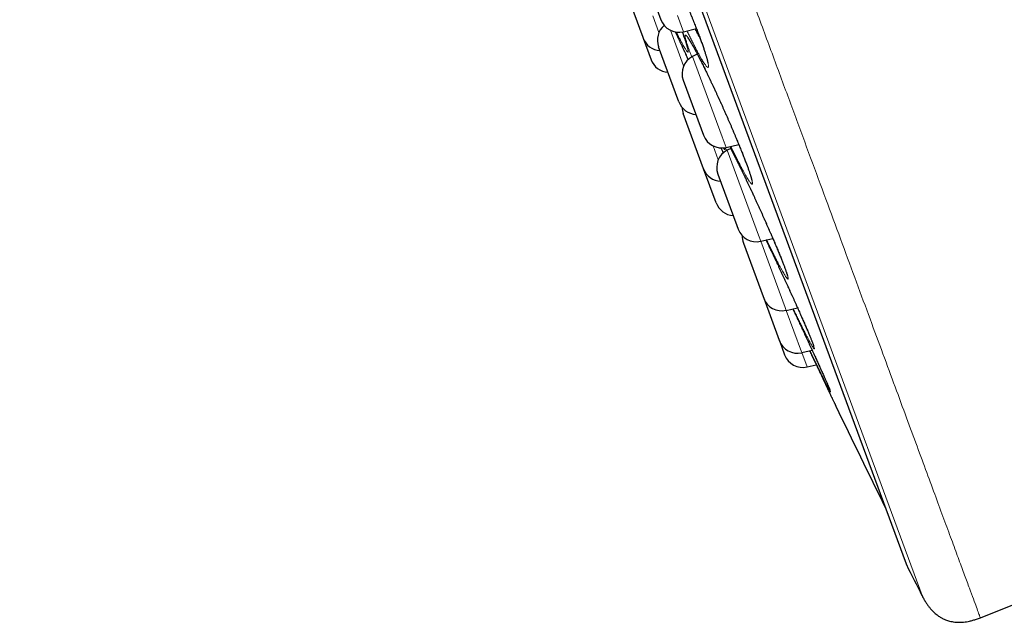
# Model space of a CAD drawing. Header units: millimetres. Extents: x 8 to 541, y 12 to 744.
# Tile 594 of 656: x 58 to 83, y 671 to 687. Entities that reach past the tile are written whole.
import ezdxf

# ---------------------------------------------------------------- set-up
doc = ezdxf.new("R2010")
doc.units = ezdxf.units.MM

msp = doc.modelspace()

# ---------------------------------------------------------------- linework, layer by layer
at = {"color": 252, "linetype": 'Continuous', "lineweight": 0}
for p, q in [((81.323, 671.742), (57.878, 735.298)), ((58.094, 734.419), (80.917, 672.551)), ((74.33, 686.814), (74.489, 686.383)), ((74.966, 686.823), (75.122, 686.401)), ((75.13, 685.513), (74.789, 686.438)), ((75.359, 685.758), (76.129, 683.67)), ((76.129, 683.67), (76.231, 683.394)), ((76.029, 683.074), (75.898, 683.431)), ((76.259, 683.319), (77.072, 681.113)), ((77.072, 681.113), (77.131, 680.955)), ((77.131, 680.955), (77.767, 679.229)), ((77.767, 679.229), (77.794, 679.158)), ((77.794, 679.158), (78.193, 678.076)), ((78.193, 678.076), (78.2, 678.058)), ((78.2, 678.058), (78.336, 677.687))]:
    msp.add_line(p, q, dxfattribs=at)
at = {"color": 7, "linetype": 'Continuous', "lineweight": 30}
for p, q in [((58.101, 734.398), (80.908, 672.571)), ((73.546, 687.669), (74.066, 686.261)), ((74.444, 686.97), (74.538, 686.714)), ((74.622, 686.57), (74.624, 686.563)), ((75.122, 686.401), (75.462, 686.481)), ((74.066, 686.261), (74.075, 686.236)), ((74.075, 686.236), (74.283, 685.674)), ((75.007, 684.577), (74.478, 686.01)), ((75.484, 685.822), (75.359, 685.758)), ((75.119, 685.14), (75.586, 683.875)), ((75.648, 682.838), (75.12, 684.271)), ((75.586, 683.875), (75.648, 683.708)), ((76.231, 683.394), (76.562, 683.472)), ((76.352, 683.367), (76.259, 683.319)), ((75.976, 681.949), (75.648, 682.838)), ((76.019, 682.702), (76.512, 681.365)), ((76.512, 681.365), (76.547, 681.269)), ((76.682, 680.905), (77.194, 679.515)), ((77.131, 680.955), (77.446, 681.029)), ((77.194, 679.515), (77.21, 679.472)), ((77.21, 679.472), (77.612, 678.382)), ((77.794, 679.158), (78.087, 679.227)), ((77.612, 678.382), (77.616, 678.371)), ((77.616, 678.371), (77.753, 678.001)), ((78.2, 678.058), (78.468, 678.121)), ((78.336, 677.687), (78.577, 677.744)), ((79.084, 676.67), (79.084, 676.67))]:
    msp.add_line(p, q, dxfattribs=at)
for centre, radius, start, end in [((75.007, 686.887), 0.5, 200.2488, 283.2488), ((74.947, 686.183), 0.5, 130.173, 200.2488), ((74.544, 686.41), 0.5, 200.2488, 266.6706), ((74.752, 685.847), 0.5, 200.2488, 266.6706), ((75.588, 685.313), 0.5, 117.2488, 200.2488), ((75.476, 684.75), 0.5, 200.2488, 266.6706), ((75.589, 684.444), 0.5, 181.1991, 200.2488), ((76.117, 683.881), 0.5, 200.2488, 283.2488), ((76.488, 682.875), 0.5, 117.2488, 200.2488), ((76.118, 683.011), 0.5, 200.2488, 266.6706), ((76.445, 682.122), 0.5, 200.2488, 266.6706), ((77.016, 681.442), 0.5, 200.2488, 283.2488), ((77.151, 681.078), 0.5, 177.4151, 200.2488), ((77.679, 679.645), 0.5, 200.2488, 283.2488), ((78.085, 678.544), 0.5, 200.2488, 283.2488), ((78.222, 678.174), 0.5, 200.2488, 283.2488), ((349.419, 806.744), 300, 205.69519, 206.25538), ((81.096, 672.64), 0.2, 200.2488, 206.5587), ((349.26, 806.685), 300, 206.55872, 206.73152), ((-53.491, 1013.463), 368.446, 291.71643, 292.00655)]:
    msp.add_arc(centre, radius, start, end, dxfattribs=at)
at = {"color": 252, "linetype": 'Continuous', "lineweight": 0}
for points, knots in [([(58.657, 736.719), (58.659, 736.713), (58.663, 736.701), (58.7, 736.602), (58.758, 736.445), (58.84, 736.224), (58.943, 735.942), (59.069, 735.601), (59.216, 735.203), (59.384, 734.747), (59.575, 734.231), (59.788, 733.653), (60.023, 733.015), (60.28, 732.32), (60.556, 731.571), (60.851, 730.772), (61.162, 729.928), (61.489, 729.041), (61.834, 728.106), (62.198, 727.121), (62.58, 726.085), (62.98, 725.001), (63.395, 723.875), (63.824, 722.711), (64.264, 721.518), (64.714, 720.299), (65.172, 719.057), (65.641, 717.786), (66.122, 716.482), (66.615, 715.146), (67.119, 713.78), (67.63, 712.396), (68.146, 710.995), (68.665, 709.589), (69.185, 708.18), (69.704, 706.772), (70.225, 705.359), (70.751, 703.935), (71.28, 702.502), (71.81, 701.063), (72.339, 699.63), (72.865, 698.205), (73.383, 696.799), (73.893, 695.416), (74.395, 694.057), (74.889, 692.716), (75.379, 691.388), (75.863, 690.076), (76.34, 688.784), (76.806, 687.52), (77.261, 686.288), (77.7, 685.098), (78.123, 683.95), (78.53, 682.847), (78.923, 681.782), (79.302, 680.753), (79.668, 679.762), (80.018, 678.812), (80.351, 677.911), (80.665, 677.06), (80.958, 676.265), (81.23, 675.528), (81.481, 674.848), (81.712, 674.223), (81.923, 673.649), (82.115, 673.13), (82.285, 672.667), (82.434, 672.265), (82.56, 671.924), (82.662, 671.646), (82.741, 671.432), (82.798, 671.278), (82.829, 671.192), (82.843, 671.157), (82.839, 671.167), (82.839, 671.167)], [0, 0, 0, 0, 0.014, 0.028, 0.042, 0.056, 0.07, 0.08375, 0.0975, 0.11125, 0.125, 0.139, 0.153, 0.167, 0.181, 0.195, 0.20875, 0.2225, 0.23625, 0.25, 0.264, 0.278, 0.292, 0.306, 0.32, 0.33375, 0.3475, 0.36125, 0.375, 0.389, 0.403, 0.417, 0.431, 0.445, 0.45875, 0.4725, 0.48625, 0.5, 0.514, 0.528, 0.542, 0.556, 0.57, 0.58375, 0.5975, 0.61125, 0.625, 0.639, 0.653, 0.667, 0.681, 0.695, 0.70875, 0.7225, 0.73625, 0.75, 0.764, 0.778, 0.792, 0.806, 0.82, 0.83375, 0.8475, 0.86125, 0.875, 0.889, 0.903, 0.917, 0.931, 0.945, 0.95875, 0.9725, 0.98625, 1, 1, 1, 1, 1]), ([(74.097, 689.161), (74.096, 689.164), (74.09, 689.186), (74.08, 689.225), (74.07, 689.271), (74.064, 689.308), (74.062, 689.337), (74.063, 689.358), (74.069, 689.369), (74.078, 689.372), (74.091, 689.365), (74.108, 689.35), (74.129, 689.327), (74.153, 689.294), (74.181, 689.253), (74.212, 689.203), (74.246, 689.146), (74.284, 689.081), (74.324, 689.008), (74.367, 688.928), (74.413, 688.84), (74.461, 688.747), (74.51, 688.647), (74.562, 688.542), (74.616, 688.432), (74.67, 688.317), (74.726, 688.199), (74.783, 688.077), (74.84, 687.951), (74.898, 687.823), (74.956, 687.693), (75.014, 687.562), (75.071, 687.43), (75.128, 687.299), (75.183, 687.168), (75.238, 687.038), (75.291, 686.911), (75.342, 686.785), (75.391, 686.662), (75.438, 686.543), (75.483, 686.428), (75.525, 686.317), (75.565, 686.211), (75.601, 686.111), (75.635, 686.017), (75.665, 685.93), (75.691, 685.849), (75.715, 685.774), (75.735, 685.707), (75.751, 685.647), (75.763, 685.596), (75.771, 685.554), (75.775, 685.521), (75.775, 685.496), (75.772, 685.481), (75.764, 685.474), (75.753, 685.476), (75.737, 685.488), (75.718, 685.508), (75.696, 685.536), (75.67, 685.573), (75.64, 685.619), (75.607, 685.673), (75.571, 685.735), (75.532, 685.805), (75.49, 685.881), (75.445, 685.965), (75.399, 686.056), (75.35, 686.153), (75.298, 686.256), (75.254, 686.346), (75.227, 686.403), (75.218, 686.423)], [0, 0, 0, 0, 0.002127, 0.016625, 0.031173, 0.045739, 0.060287, 0.074786, 0.089288, 0.103839, 0.118408, 0.13296, 0.147462, 0.161961, 0.176509, 0.191074, 0.205623, 0.220123, 0.234668, 0.249263, 0.263875, 0.278471, 0.293016, 0.307524, 0.322081, 0.336655, 0.351211, 0.365718, 0.380261, 0.394853, 0.409462, 0.424055, 0.438597, 0.453087, 0.467627, 0.482183, 0.496722, 0.511211, 0.525711, 0.540261, 0.554828, 0.569377, 0.583877, 0.598346, 0.612864, 0.627399, 0.641917, 0.656386, 0.671294, 0.686221, 0.701129, 0.71569, 0.730301, 0.744928, 0.759537, 0.774096, 0.788593, 0.80314, 0.817703, 0.832248, 0.846745, 0.861295, 0.875895, 0.890511, 0.905111, 0.919661, 0.934187, 0.948762, 0.963354, 0.97793, 0.992456, 1, 1, 1, 1]), ([(75.427, 686.472), (75.432, 686.463), (75.453, 686.422), (75.488, 686.352), (75.53, 686.272), (75.555, 686.225), (75.566, 686.205)], [0, 0, 0, 0, 0.0919749, 0.4235588, 0.7555265, 1, 1, 1, 1]), ([(74.913, 686.397), (74.916, 686.391), (74.935, 686.35), (74.973, 686.27), (75.027, 686.155), (75.082, 686.036), (75.138, 685.914), (75.192, 685.795), (75.228, 685.715), (75.245, 685.677)], [0, 0, 0, 0, 0.028416, 0.193815, 0.359403, 0.524798, 0.689632, 0.85483, 1, 1, 1, 1]), ([(75.092, 686.396), (75.097, 686.385), (75.112, 686.343), (75.136, 686.277), (75.163, 686.2), (75.186, 686.131), (75.206, 686.069), (75.222, 686.015), (75.234, 685.97), (75.243, 685.933), (75.248, 685.904), (75.249, 685.885), (75.246, 685.874), (75.239, 685.872), (75.229, 685.879), (75.214, 685.894), (75.196, 685.918), (75.175, 685.951), (75.149, 685.993), (75.121, 686.043), (75.089, 686.101), (75.054, 686.166), (75.016, 686.24), (74.978, 686.315), (74.951, 686.369), (74.939, 686.394)], [0, 0, 0, 0, 0.017248, 0.062113, 0.10713, 0.152199, 0.197214, 0.242077, 0.287049, 0.332175, 0.377354, 0.42248, 0.467452, 0.512307, 0.557314, 0.602373, 0.64738, 0.692235, 0.737195, 0.782309, 0.827475, 0.872589, 0.91755, 0.962508, 1, 1, 1, 1]), ([(75.339, 685.745), (75.334, 685.76), (75.316, 685.806), (75.29, 685.876), (75.262, 685.956), (75.237, 686.028), (75.216, 686.093), (75.199, 686.15), (75.185, 686.198), (75.176, 686.238), (75.17, 686.271), (75.168, 686.294), (75.17, 686.309), (75.177, 686.314), (75.187, 686.312), (75.201, 686.3), (75.219, 686.28), (75.24, 686.25), (75.265, 686.213), (75.294, 686.167), (75.326, 686.113), (75.362, 686.051), (75.4, 685.982), (75.442, 685.904), (75.486, 685.82), (75.533, 685.729), (75.582, 685.633), (75.633, 685.53), (75.686, 685.423), (75.741, 685.31), (75.797, 685.193), (75.854, 685.073), (75.913, 684.949), (75.971, 684.822), (76.031, 684.694), (76.09, 684.564), (76.149, 684.433), (76.207, 684.302), (76.265, 684.171), (76.321, 684.041), (76.377, 683.913), (76.431, 683.785), (76.484, 683.66), (76.536, 683.536), (76.584, 683.418), (76.63, 683.305), (76.672, 683.198), (76.712, 683.096), (76.749, 683), (76.782, 682.911), (76.812, 682.829), (76.838, 682.753), (76.861, 682.685), (76.88, 682.625), (76.896, 682.572), (76.907, 682.528), (76.914, 682.492), (76.918, 682.465), (76.918, 682.446), (76.913, 682.436), (76.905, 682.435), (76.892, 682.443), (76.876, 682.46), (76.856, 682.485), (76.833, 682.519), (76.805, 682.561), (76.775, 682.612), (76.74, 682.671), (76.703, 682.737), (76.663, 682.811), (76.62, 682.892), (76.574, 682.979), (76.526, 683.074), (76.476, 683.174), (76.423, 683.279), (76.383, 683.362), (76.359, 683.412), (76.353, 683.423)], [0, 0, 0, 0, 0.006456, 0.019995, 0.03355, 0.047089, 0.060581, 0.074047, 0.087559, 0.101086, 0.114598, 0.128064, 0.141568, 0.155118, 0.168684, 0.182234, 0.195738, 0.209219, 0.222745, 0.236286, 0.249812, 0.263291, 0.27683, 0.290416, 0.304017, 0.317602, 0.331141, 0.34466, 0.358224, 0.371804, 0.385368, 0.398887, 0.412431, 0.426022, 0.439628, 0.453219, 0.466763, 0.480294, 0.493871, 0.507464, 0.521041, 0.534571, 0.548491, 0.562427, 0.576346, 0.589894, 0.603489, 0.617098, 0.630691, 0.644237, 0.657721, 0.671251, 0.684796, 0.698325, 0.711808, 0.725324, 0.738885, 0.752463, 0.766025, 0.77954, 0.793022, 0.80655, 0.820093, 0.833621, 0.847103, 0.860622, 0.874187, 0.887767, 0.901332, 0.91485, 0.928373, 0.941942, 0.955526, 0.969095, 0.982617, 0.996149, 1, 1, 1, 1]), ([(76.102, 683.382), (76.114, 683.356), (76.133, 683.312), (76.153, 683.269), (76.161, 683.251)], [0, 0, 0, 0, 0.589743, 1, 1, 1, 1]), ([(76.194, 683.388), (76.195, 683.385), (76.198, 683.372), (76.201, 683.356), (76.202, 683.341), (76.199, 683.336), (76.191, 683.339), (76.18, 683.352), (76.169, 683.367), (76.161, 683.38), (76.159, 683.383)], [0, 0, 0, 0, 0.038403, 0.191579, 0.344577, 0.497051, 0.649068, 0.801601, 0.95431, 1, 1, 1, 1]), ([(76.242, 683.308), (76.235, 683.326), (76.224, 683.355), (76.213, 683.381), (76.209, 683.391)], [0, 0, 0, 0, 0.599073, 1, 1, 1, 1]), ([(76.327, 683.416), (76.333, 683.404), (76.353, 683.366), (76.39, 683.293), (76.438, 683.2), (76.488, 683.1), (76.54, 682.996), (76.594, 682.886), (76.65, 682.771), (76.707, 682.653), (76.765, 682.531), (76.824, 682.406), (76.884, 682.279), (76.944, 682.15), (77.004, 682.02), (77.064, 681.889), (77.123, 681.759), (77.182, 681.629), (77.24, 681.5), (77.296, 681.373), (77.351, 681.248), (77.405, 681.124), (77.457, 681.003), (77.506, 680.888), (77.553, 680.778), (77.596, 680.674), (77.636, 680.576), (77.674, 680.484), (77.707, 680.398), (77.738, 680.32), (77.764, 680.249), (77.787, 680.185), (77.807, 680.129), (77.822, 680.081), (77.834, 680.042), (77.841, 680.011), (77.844, 679.989), (77.844, 679.975), (77.839, 679.97), (77.83, 679.974), (77.818, 679.986), (77.801, 680.008), (77.781, 680.037), (77.757, 680.076), (77.729, 680.122), (77.698, 680.177), (77.663, 680.24), (77.625, 680.31), (77.584, 680.387), (77.54, 680.472), (77.494, 680.563), (77.445, 680.66), (77.394, 680.762), (77.34, 680.87), (77.303, 680.947), (77.283, 680.988), (77.282, 680.991)], [0, 0, 0, 0, 0.0085879, 0.0276622, 0.0467143, 0.0657014, 0.0846654, 0.103694, 0.1227441, 0.1417722, 0.1607358, 0.1797424, 0.198814, 0.2179079, 0.2369799, 0.2559868, 0.274981, 0.2940404, 0.3131221, 0.3321817, 0.351176, 0.3707239, 0.3902954, 0.4098428, 0.4288593, 0.4479415, 0.4670448, 0.4861245, 0.5051389, 0.5240648, 0.5430552, 0.562067, 0.5810566, 0.5999817, 0.6189445, 0.6379723, 0.6570224, 0.6760504, 0.6950132, 0.7139212, 0.7328934, 0.7518875, 0.7708597, 0.7897678, 0.8087255, 0.8277478, 0.8467922, 0.8658147, 0.8847724, 0.9037377, 0.9227677, 0.9418195, 0.9608494, 0.9798146, 0.9987992, 1, 1, 1, 1]), ([(77.267, 680.987), (77.284, 680.953), (77.319, 680.88), (77.375, 680.765), (77.433, 680.642), (77.493, 680.516), (77.553, 680.388), (77.614, 680.259), (77.675, 680.129), (77.736, 679.999), (77.796, 679.869), (77.855, 679.74), (77.913, 679.613), (77.97, 679.487), (78.026, 679.364), (78.081, 679.242), (78.134, 679.124), (78.184, 679.011), (78.231, 678.904), (78.275, 678.803), (78.315, 678.709), (78.353, 678.62), (78.387, 678.538), (78.418, 678.464), (78.445, 678.397), (78.469, 678.338), (78.488, 678.286), (78.504, 678.243), (78.516, 678.208), (78.523, 678.182), (78.527, 678.164), (78.526, 678.155), (78.522, 678.155), (78.513, 678.163), (78.5, 678.181), (78.483, 678.206), (78.463, 678.241), (78.439, 678.283), (78.411, 678.334), (78.379, 678.393), (78.344, 678.46), (78.306, 678.533), (78.264, 678.614), (78.22, 678.702), (78.173, 678.796), (78.124, 678.895), (78.072, 679.001), (78.022, 679.102), (77.989, 679.171), (77.974, 679.201)], [0, 0, 0, 0, 0.019002, 0.040401, 0.061728, 0.08311, 0.104565, 0.126045, 0.147501, 0.168883, 0.19026, 0.21171, 0.233185, 0.254635, 0.276012, 0.298019, 0.320054, 0.342061, 0.363466, 0.384944, 0.406447, 0.427923, 0.449325, 0.470627, 0.492002, 0.513401, 0.534774, 0.556075, 0.577411, 0.59882, 0.620254, 0.641663, 0.662999, 0.684264, 0.705601, 0.726963, 0.7483, 0.769565, 0.790881, 0.81227, 0.833684, 0.855074, 0.87639, 0.897715, 0.919113, 0.940535, 0.961933, 0.983258, 1, 1, 1, 1]), ([(78.243, 678.605), (78.25, 678.591), (78.277, 678.534), (78.322, 678.436), (78.38, 678.312), (78.436, 678.19), (78.491, 678.071), (78.545, 677.954), (78.595, 677.844), (78.643, 677.74), (78.687, 677.643), (78.729, 677.551), (78.767, 677.466), (78.802, 677.388), (78.833, 677.317), (78.861, 677.254), (78.884, 677.199), (78.905, 677.151), (78.921, 677.112), (78.933, 677.081), (78.941, 677.059), (78.945, 677.046), (78.944, 677.041), (78.94, 677.046), (78.931, 677.059), (78.919, 677.08), (78.902, 677.11), (78.882, 677.149), (78.858, 677.195), (78.83, 677.25), (78.798, 677.312), (78.775, 677.36), (78.763, 677.384)], [0, 0, 0, 0, 0.011371, 0.045504, 0.079598, 0.113575, 0.148566, 0.183598, 0.218587, 0.252622, 0.286775, 0.320965, 0.355113, 0.389144, 0.423015, 0.457001, 0.491026, 0.525011, 0.55888, 0.592794, 0.626825, 0.660895, 0.694926, 0.72884, 0.762626, 0.796527, 0.830467, 0.864368, 0.898154, 0.932012, 0.965987, 1, 1, 1, 1])]:
    msp.add_open_spline(points, degree=3, knots=knots, dxfattribs=at)
at = {"color": 7, "linetype": 'Continuous', "lineweight": 30}
for points, knots in [([(74.149, 689.288), (74.149, 689.288), (74.149, 689.288), (74.15, 689.286), (74.154, 689.282), (74.159, 689.275), (74.167, 689.266), (74.176, 689.253), (74.186, 689.238), (74.199, 689.219), (74.212, 689.197), (74.228, 689.173), (74.244, 689.145), (74.262, 689.114), (74.282, 689.081), (74.302, 689.045), (74.323, 689.006), (74.346, 688.964), (74.369, 688.921), (74.394, 688.875), (74.418, 688.827), (74.444, 688.777), (74.471, 688.724), (74.498, 688.67), (74.527, 688.613), (74.555, 688.554), (74.585, 688.494), (74.615, 688.432), (74.645, 688.369), (74.676, 688.304), (74.707, 688.239), (74.738, 688.172), (74.769, 688.104), (74.801, 688.035), (74.833, 687.965), (74.866, 687.893), (74.898, 687.821), (74.931, 687.749), (74.963, 687.676), (74.995, 687.603), (75.028, 687.53), (75.059, 687.456), (75.091, 687.383), (75.123, 687.309), (75.154, 687.236), (75.185, 687.163), (75.216, 687.09), (75.246, 687.018), (75.275, 686.946), (75.305, 686.875), (75.333, 686.805), (75.361, 686.736), (75.388, 686.668), (75.415, 686.601), (75.441, 686.535), (75.466, 686.471), (75.49, 686.408), (75.513, 686.347), (75.536, 686.287), (75.557, 686.229), (75.578, 686.173), (75.598, 686.118), (75.616, 686.066), (75.634, 686.016), (75.65, 685.968), (75.666, 685.922), (75.68, 685.879), (75.693, 685.838), (75.705, 685.8), (75.715, 685.765), (75.725, 685.732), (75.733, 685.702), (75.74, 685.676), (75.746, 685.652), (75.75, 685.632), (75.753, 685.616), (75.756, 685.604), (75.757, 685.595), (75.758, 685.59), (75.758, 685.587), (75.758, 685.588), (75.758, 685.588)], [0, 0, 0, 0, 0.003863, 0.01193, 0.020756, 0.030329, 0.040599, 0.051487, 0.062893, 0.074726, 0.086886, 0.099282, 0.111991, 0.124942, 0.138078, 0.151348, 0.164706, 0.178113, 0.191534, 0.204928, 0.218298, 0.231672, 0.245169, 0.258757, 0.272409, 0.286102, 0.299812, 0.313507, 0.327164, 0.34076, 0.354285, 0.367809, 0.381429, 0.395099, 0.408805, 0.422535, 0.436272, 0.449999, 0.463701, 0.477364, 0.490977, 0.504556, 0.518229, 0.5319, 0.54557, 0.559239, 0.572909, 0.586583, 0.600261, 0.613945, 0.627638, 0.641298, 0.654924, 0.668535, 0.682135, 0.695727, 0.709314, 0.722899, 0.736485, 0.750074, 0.763667, 0.777255, 0.790749, 0.804229, 0.817688, 0.831119, 0.844511, 0.85785, 0.87112, 0.884302, 0.897371, 0.910295, 0.92304, 0.935552, 0.947783, 0.959645, 0.969883, 0.979508, 0.988445, 0.996651, 1, 1, 1, 1]), ([(74.913, 686.397), (74.918, 686.386), (74.933, 686.354), (74.958, 686.3), (74.988, 686.238), (75.018, 686.173), (75.048, 686.107), (75.079, 686.04), (75.111, 685.972), (75.143, 685.903), (75.175, 685.833), (75.207, 685.762), (75.23, 685.71), (75.243, 685.682), (75.245, 685.677)], [0, 0, 0, 0, 0.055518, 0.148035, 0.240595, 0.333212, 0.4259, 0.518675, 0.611557, 0.704544, 0.797266, 0.889906, 0.982487, 1, 1, 1, 1]), ([(75.092, 686.396), (75.096, 686.384), (75.107, 686.356), (75.122, 686.314), (75.137, 686.271), (75.152, 686.229), (75.165, 686.19), (75.177, 686.154), (75.188, 686.121), (75.198, 686.09), (75.206, 686.062), (75.213, 686.037), (75.219, 686.016), (75.224, 685.998), (75.227, 685.984), (75.23, 685.974), (75.231, 685.967), (75.231, 685.963), (75.231, 685.963), (75.231, 685.963)], [0, 0, 0, 0, 0.049377, 0.116905, 0.184246, 0.251377, 0.318266, 0.384865, 0.451105, 0.51689, 0.582081, 0.646485, 0.709568, 0.770796, 0.829896, 0.880004, 0.926469, 0.96888, 1, 1, 1, 1]), ([(75.241, 686.239), (75.241, 686.239), (75.241, 686.239), (75.242, 686.238), (75.245, 686.235), (75.249, 686.229), (75.256, 686.221), (75.264, 686.209), (75.273, 686.195), (75.285, 686.177), (75.298, 686.157), (75.312, 686.133), (75.328, 686.107), (75.345, 686.077), (75.363, 686.045), (75.383, 686.01), (75.404, 685.973), (75.425, 685.933), (75.448, 685.89), (75.472, 685.845), (75.497, 685.797), (75.523, 685.748), (75.549, 685.696), (75.576, 685.643), (75.604, 685.588), (75.633, 685.53), (75.662, 685.471), (75.692, 685.411), (75.722, 685.348), (75.753, 685.285), (75.784, 685.219), (75.816, 685.153), (75.848, 685.085), (75.88, 685.017), (75.913, 684.947), (75.946, 684.877), (75.979, 684.806), (76.012, 684.734), (76.045, 684.662), (76.078, 684.589), (76.111, 684.516), (76.144, 684.443), (76.176, 684.369), (76.209, 684.296), (76.242, 684.223), (76.274, 684.15), (76.305, 684.077), (76.337, 684.005), (76.368, 683.933), (76.398, 683.862), (76.428, 683.792), (76.457, 683.722), (76.486, 683.654), (76.514, 683.586), (76.542, 683.52), (76.568, 683.456), (76.594, 683.392), (76.619, 683.33), (76.643, 683.27), (76.667, 683.211), (76.689, 683.154), (76.71, 683.099), (76.731, 683.046), (76.75, 682.995), (76.768, 682.946), (76.786, 682.899), (76.802, 682.854), (76.817, 682.812), (76.83, 682.773), (76.843, 682.736), (76.854, 682.702), (76.864, 682.67), (76.873, 682.642), (76.88, 682.616), (76.887, 682.594), (76.892, 682.575), (76.895, 682.56), (76.897, 682.549), (76.899, 682.541), (76.899, 682.537), (76.9, 682.535), (76.9, 682.535), (76.9, 682.535)], [0, 0, 0, 0, 0.000628, 0.008185, 0.016561, 0.025766, 0.03576, 0.046464, 0.057771, 0.069561, 0.081717, 0.094137, 0.106742, 0.119417, 0.132353, 0.145453, 0.158683, 0.172008, 0.185402, 0.198841, 0.212303, 0.225765, 0.239208, 0.252614, 0.266137, 0.279667, 0.293206, 0.306754, 0.320313, 0.333885, 0.347471, 0.361074, 0.374697, 0.388306, 0.40189, 0.415463, 0.42903, 0.442597, 0.456166, 0.469742, 0.483329, 0.496929, 0.510547, 0.52418, 0.537752, 0.551319, 0.564898, 0.578486, 0.59208, 0.605677, 0.619273, 0.632865, 0.64645, 0.660026, 0.673556, 0.687075, 0.700602, 0.714133, 0.727664, 0.741191, 0.754709, 0.768212, 0.781696, 0.795155, 0.808567, 0.821964, 0.835318, 0.848627, 0.861883, 0.875078, 0.888198, 0.901223, 0.914127, 0.926873, 0.939409, 0.951589, 0.963342, 0.973398, 0.982785, 0.991424, 0.999278, 1, 1, 1, 1]), ([(76.102, 683.382), (76.104, 683.377), (76.117, 683.347), (76.137, 683.303), (76.154, 683.265), (76.16, 683.251)], [0, 0, 0, 0, 0.117919, 0.676971, 1, 1, 1, 1]), ([(76.326, 683.416), (76.332, 683.405), (76.346, 683.379), (76.368, 683.336), (76.393, 683.287), (76.419, 683.236), (76.446, 683.183), (76.473, 683.128), (76.502, 683.072), (76.531, 683.013), (76.56, 682.953), (76.591, 682.891), (76.622, 682.828), (76.653, 682.764), (76.685, 682.698), (76.717, 682.63), (76.75, 682.562), (76.783, 682.493), (76.816, 682.423), (76.849, 682.352), (76.882, 682.281), (76.916, 682.209), (76.95, 682.137), (76.983, 682.064), (77.017, 681.991), (77.05, 681.918), (77.084, 681.845), (77.117, 681.771), (77.15, 681.698), (77.183, 681.626), (77.215, 681.554), (77.247, 681.482), (77.279, 681.411), (77.31, 681.341), (77.34, 681.271), (77.37, 681.202), (77.4, 681.135), (77.429, 681.069), (77.457, 681.003), (77.484, 680.94), (77.51, 680.878), (77.536, 680.817), (77.561, 680.758), (77.585, 680.7), (77.608, 680.644), (77.63, 680.591), (77.651, 680.539), (77.671, 680.489), (77.69, 680.442), (77.707, 680.396), (77.724, 680.353), (77.739, 680.313), (77.754, 680.275), (77.767, 680.239), (77.778, 680.207), (77.789, 680.177), (77.798, 680.149), (77.806, 680.125), (77.813, 680.104), (77.818, 680.087), (77.822, 680.073), (77.824, 680.064), (77.825, 680.058), (77.826, 680.054), (77.826, 680.054), (77.826, 680.054)], [0, 0, 0, 0, 0.012405, 0.028839, 0.045292, 0.061737, 0.078154, 0.094517, 0.110962, 0.127458, 0.143961, 0.160471, 0.17699, 0.193522, 0.210068, 0.226631, 0.243216, 0.259805, 0.276347, 0.292877, 0.309398, 0.325916, 0.342437, 0.358964, 0.375502, 0.392056, 0.40863, 0.425228, 0.441775, 0.458287, 0.474814, 0.491353, 0.507902, 0.524455, 0.541009, 0.557561, 0.574106, 0.590642, 0.607137, 0.623591, 0.640058, 0.656533, 0.673012, 0.689488, 0.705956, 0.722411, 0.738845, 0.755253, 0.771617, 0.787952, 0.804239, 0.820474, 0.83665, 0.852756, 0.868775, 0.884684, 0.90045, 0.916024, 0.931339, 0.946225, 0.960531, 0.9726, 0.983741, 0.99385, 1, 1, 1, 1]), ([(77.267, 680.987), (77.275, 680.97), (77.294, 680.932), (77.323, 680.871), (77.355, 680.804), (77.388, 680.736), (77.421, 680.667), (77.455, 680.597), (77.488, 680.526), (77.522, 680.455), (77.556, 680.383), (77.59, 680.311), (77.624, 680.238), (77.658, 680.165), (77.692, 680.092), (77.726, 680.019), (77.76, 679.946), (77.794, 679.873), (77.827, 679.801), (77.86, 679.729), (77.893, 679.657), (77.925, 679.586), (77.957, 679.516), (77.989, 679.447), (78.02, 679.378), (78.05, 679.311), (78.08, 679.244), (78.109, 679.179), (78.137, 679.116), (78.165, 679.053), (78.192, 678.993), (78.217, 678.934), (78.243, 678.876), (78.267, 678.821), (78.29, 678.767), (78.312, 678.715), (78.334, 678.665), (78.354, 678.618), (78.373, 678.572), (78.391, 678.529), (78.408, 678.488), (78.423, 678.45), (78.438, 678.414), (78.451, 678.381), (78.463, 678.351), (78.474, 678.323), (78.483, 678.298), (78.491, 678.276), (78.497, 678.258), (78.502, 678.243), (78.506, 678.232), (78.508, 678.224), (78.509, 678.22), (78.51, 678.218), (78.51, 678.219), (78.51, 678.219)], [0, 0, 0, 0, 0.015482, 0.035445, 0.055423, 0.075421, 0.095444, 0.115461, 0.135427, 0.155375, 0.175314, 0.195249, 0.215186, 0.235133, 0.255094, 0.275074, 0.29508, 0.315112, 0.335066, 0.354994, 0.374941, 0.394903, 0.414877, 0.434857, 0.454839, 0.474819, 0.494792, 0.514754, 0.534657, 0.554523, 0.574406, 0.5943, 0.614201, 0.634102, 0.653997, 0.673878, 0.693739, 0.713572, 0.733352, 0.753103, 0.772802, 0.792448, 0.812032, 0.831541, 0.850955, 0.870247, 0.889372, 0.908265, 0.926829, 0.944801, 0.960192, 0.974452, 0.987361, 0.998792, 1, 1, 1, 1]), ([(77.964, 679.198), (77.983, 679.158), (78.022, 679.076), (78.082, 678.949), (78.143, 678.819), (78.197, 678.704), (78.23, 678.633), (78.243, 678.605)], [0, 0, 0, 0, 0.201379, 0.419587, 0.637052, 0.854548, 1, 1, 1, 1]), ([(78.243, 678.606), (78.253, 678.584), (78.274, 678.539), (78.306, 678.47), (78.339, 678.4), (78.371, 678.33), (78.403, 678.262), (78.434, 678.194), (78.465, 678.128), (78.495, 678.063), (78.524, 677.999), (78.553, 677.937), (78.581, 677.876), (78.608, 677.817), (78.634, 677.76), (78.659, 677.704), (78.684, 677.65), (78.707, 677.598), (78.73, 677.548), (78.751, 677.5), (78.772, 677.454), (78.791, 677.411), (78.81, 677.37), (78.827, 677.331), (78.843, 677.295), (78.857, 677.261), (78.871, 677.23), (78.883, 677.201), (78.894, 677.175), (78.904, 677.152), (78.912, 677.132), (78.919, 677.115), (78.924, 677.102), (78.928, 677.092), (78.93, 677.086), (78.931, 677.083), (78.931, 677.083), (78.931, 677.083)], [0, 0, 0, 0, 0.027328, 0.057506, 0.087709, 0.11793, 0.148163, 0.178401, 0.208636, 0.238865, 0.269078, 0.299188, 0.329262, 0.359366, 0.389492, 0.419634, 0.449783, 0.47993, 0.510065, 0.540181, 0.570266, 0.600275, 0.630259, 0.66019, 0.690066, 0.719882, 0.749626, 0.779277, 0.808803, 0.83815, 0.867232, 0.895892, 0.923687, 0.947405, 0.96904, 0.988046, 1, 1, 1, 1]), ([(78.406, 678.106), (78.411, 678.095), (78.429, 678.056), (78.459, 677.993), (78.496, 677.915), (78.532, 677.839), (78.57, 677.758), (78.61, 677.674), (78.651, 677.588), (78.691, 677.503), (78.726, 677.427), (78.758, 677.359), (78.787, 677.299), (78.815, 677.241), (78.841, 677.184), (78.867, 677.129), (78.892, 677.077), (78.915, 677.027), (78.937, 676.981), (78.957, 676.939), (78.976, 676.899), (78.993, 676.863), (79.009, 676.829), (79.024, 676.798), (79.037, 676.77), (79.049, 676.745), (79.059, 676.724), (79.067, 676.706), (79.074, 676.692), (79.079, 676.681), (79.083, 676.673), (79.085, 676.669), (79.085, 676.669), (79.085, 676.669)], [0, 0, 0, 0, 0.014138, 0.046606, 0.079074, 0.111781, 0.14449, 0.183849, 0.223313, 0.263103, 0.303005, 0.334632, 0.366258, 0.398102, 0.429947, 0.462486, 0.495025, 0.527809, 0.560593, 0.59207, 0.623548, 0.655243, 0.686939, 0.719318, 0.751698, 0.784315, 0.816932, 0.848437, 0.879943, 0.911668, 0.943393, 0.975814, 1, 1, 1, 1]), ([(78.763, 677.384), (78.75, 677.409), (78.725, 677.46), (78.684, 677.544), (78.639, 677.634), (78.592, 677.731), (78.542, 677.834), (78.49, 677.941), (78.446, 678.032), (78.419, 678.089), (78.411, 678.107)], [0, 0, 0, 0, 0.134132, 0.267807, 0.40152, 0.535689, 0.670012, 0.80418, 0.937893, 1, 1, 1, 1]), ([(81.323, 671.742), (81.339, 671.712), (81.369, 671.653), (81.418, 671.573), (81.465, 671.502), (81.512, 671.44), (81.558, 671.386), (81.602, 671.338), (81.646, 671.296), (81.69, 671.258), (81.733, 671.224), (81.773, 671.197), (81.809, 671.175), (81.843, 671.156), (81.877, 671.138), (81.917, 671.12), (81.962, 671.102), (82.013, 671.085), (82.072, 671.07), (82.138, 671.058), (82.204, 671.05), (82.27, 671.047), (82.336, 671.048), (82.406, 671.053), (82.482, 671.064), (82.563, 671.079), (82.65, 671.101), (82.743, 671.13), (82.806, 671.154), (82.839, 671.167)], [0, 0, 0, 0, 0.056401, 0.107713, 0.154408, 0.19691, 0.235599, 0.270805, 0.302813, 0.336431, 0.366334, 0.39276, 0.415889, 0.435871, 0.456329, 0.479836, 0.506421, 0.536156, 0.569179, 0.605708, 0.646055, 0.679073, 0.714692, 0.753168, 0.794797, 0.839911, 0.888876, 0.942094, 1, 1, 1, 1])]:
    msp.add_open_spline(points, degree=3, knots=knots, dxfattribs=at)

doc.saveas('drawing.dxf')
